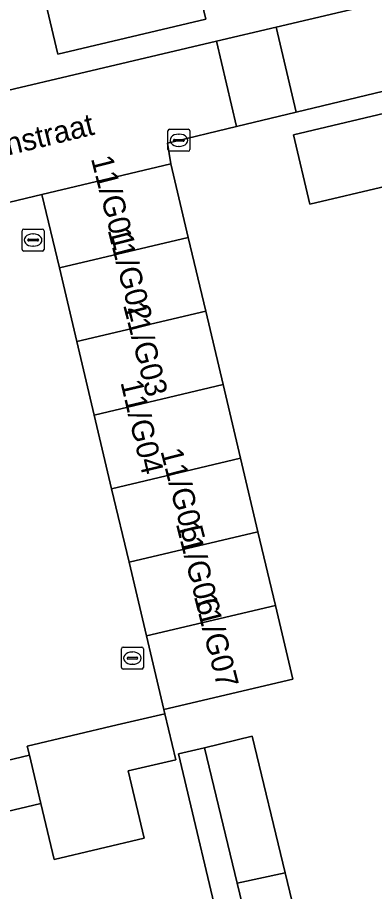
# Model space of a CAD drawing. Extents: x 162082 to 163401, y 388089 to 388636.
# Drawn here: x 163020.09 to 163036.32, y 388130.23 to 388170.02 of the extents above; entities that cross this region are included whole.
import ezdxf

# ---------------------------------------------------------------- set-up
doc = ezdxf.new("R2010")
doc.units = 0
for name, color, linetype in [('IMGEO_Erf', 7, 'Continuous'), ('IMGEO_Kolk', 7, 'Continuous'), ('IMGEO_Openbare_ruimte_label', 7, 'Continuous'), ('IMGEO_Pand', 7, 'Continuous'), ('IMGEO_Pand_nummerreeks', 7, 'Continuous'), ('IMGEO_Rijbaan_lokaal_open', 7, 'Continuous'), ('IMGEO_Voetpad_open', 7, 'Continuous')]:
    doc.layers.add(name, color=color, linetype=linetype)

msp = doc.modelspace()

# ---------------------------------------------------------------- linework, layer by layer
at = {"layer": 'IMGEO_Erf'}
for points in [[(162994.905, 388195.542), (163000, 388174.273), (163002.767, 388162.72), (163013.196, 388165.179), (163029.13, 388168.937), (163031.845, 388169.577), (163049.671, 388173.781), (163041.755, 388206.803)], [(163022.153, 388195.262), (163023.221, 388190.673), (163021.224, 388190.208), (163022.004, 388186.922), (163024.233, 388187.46), (163025.381, 388182.708), (163025.463, 388182.368), (163028.27, 388183.025), (163028.676, 388181.293), (163025.881, 388180.638), (163026.673, 388177.356), (163024.444, 388176.821), (163024.687, 388175.786), (163027.127, 388176.364), (163028.648, 388169.94), (163021.921, 388168.347), (163020.4, 388174.771), (163023.349, 388175.469), (163022.934, 388177.203), (163020.718, 388176.668), (163019.626, 388181.191)], [(163062.369, 388120.565), (163050.593, 388170.008), (163032.757, 388165.711), (163030.045, 388165.058), (163026.912, 388164.303), (163027.064, 388163.356), (163027.856, 388160.006), (163028.648, 388156.656), (163029.44, 388153.306), (163030.232, 388149.955), (163031.024, 388146.605), (163031.816, 388143.255), (163032.608, 388139.905), (163026.744, 388138.518), (163026.79, 388138.328), (163027.287, 388136.232), (163025.118, 388135.719), (163025.843, 388132.657), (163021.75, 388131.689), (163021.147, 388134.239), (163015.911, 388133.001)], [(163036.847, 388162.348), (163033.382, 388161.526), (163032.632, 388164.686), (163045.036, 388167.631)], [(163029.513, 388127.607), (163027.41, 388136.499), (163028.593, 388136.779), (163030.759, 388137.3), (163032.254, 388131.088), (163033.511, 388125.868)]]:
    msp.add_lwpolyline(points, dxfattribs=at)
at = {"layer": 'IMGEO_Kolk'}
for p, q in [((163026.925, 388164.005), (163026.925, 388164.857)), ((163027, 388164.931), (163027.852, 388164.931)), ((163027.413, 388164.711), (163027.438, 388164.711)), ((163027.926, 388164.857), (163027.926, 388164.005)), ((163027.184, 388164.425), (163027.184, 388164.437)), ((163027.622, 388164.388), (163027.224, 388164.388)), ((163027.227, 388164.474), (163027.625, 388164.474)), ((163027.668, 388164.437), (163027.668, 388164.425)), ((163027.852, 388163.931), (163027, 388163.931)), ((163027.436, 388164.151), (163027.411, 388164.151)), ((163020.299, 388159.464), (163020.299, 388160.316)), ((163020.374, 388160.39), (163021.226, 388160.39)), ((163021.3, 388160.316), (163021.3, 388159.464)), ((163020.601, 388159.933), (163020.999, 388159.933)), ((163020.787, 388160.17), (163020.812, 388160.17)), ((163020.558, 388159.884), (163020.558, 388159.896)), ((163020.996, 388159.847), (163020.598, 388159.847)), ((163020.81, 388159.61), (163020.785, 388159.61)), ((163021.042, 388159.896), (163021.042, 388159.884)), ((163021.226, 388159.39), (163020.374, 388159.39)), ((163024.813, 388140.43), (163024.813, 388141.282)), ((163024.888, 388141.356), (163025.74, 388141.356)), ((163025.814, 388141.282), (163025.814, 388140.43)), ((163025.072, 388140.85), (163025.072, 388140.862)), ((163025.51, 388140.813), (163025.112, 388140.813)), ((163025.115, 388140.899), (163025.513, 388140.899)), ((163025.301, 388141.136), (163025.326, 388141.136)), ((163025.556, 388140.862), (163025.556, 388140.85)), ((163025.324, 388140.576), (163025.299, 388140.576)), ((163025.74, 388140.356), (163024.888, 388140.356))]:
    msp.add_line(p, q, dxfattribs=at)
for points in [[(163026.925, 388164.005), (163026.925, 388164.857)], [(163027, 388164.931), (163027.852, 388164.931)], [(163027.926, 388164.857), (163027.926, 388164.005)], [(163027.852, 388163.931), (163027, 388163.931)], [(163020.299, 388159.464), (163020.299, 388160.316)], [(163020.374, 388160.39), (163021.226, 388160.39)], [(163021.3, 388160.316), (163021.3, 388159.464)], [(163021.226, 388159.39), (163020.374, 388159.39)], [(163024.813, 388140.43), (163024.813, 388141.282)], [(163024.888, 388141.356), (163025.74, 388141.356)], [(163025.814, 388141.282), (163025.814, 388140.43)], [(163025.74, 388140.356), (163024.888, 388140.356)]]:
    msp.add_lwpolyline(points, dxfattribs=at)
for centre, radius, start, end in [((163027.002, 388164.855), 0.0765, 91.552, 178.448), ((163027.002, 388164.855), 0.0765, 91.552, 178.448), ((163027.85, 388164.855), 0.0765, 1.552, 88.448), ((163027.85, 388164.855), 0.0765, 1.552, 88.448), ((163027.224, 388164.434), 0.0403, 85.8775, 175.7526), ((163027.221, 388164.424), 0.0366, 178.938, 274.7102), ((163027.625, 388164.431), 0.043, 264.8664, 352.4533), ((163027.629, 388164.436), 0.0386, 1.7309, 96.639), ((163027.002, 388164.007), 0.0765, 181.552, 268.448), ((163027.002, 388164.007), 0.0765, 181.552, 268.448), ((163027.85, 388164.007), 0.0765, 271.552, 358.448), ((163027.85, 388164.007), 0.0765, 271.552, 358.448), ((163020.376, 388160.314), 0.0765, 91.552, 178.448), ((163020.376, 388160.314), 0.0765, 91.552, 178.448), ((163021.224, 388160.314), 0.0765, 1.552, 88.448), ((163021.224, 388160.314), 0.0765, 1.552, 88.448), ((163020.598, 388159.893), 0.0403, 85.8775, 175.7526), ((163021.003, 388159.895), 0.0386, 1.7309, 96.639), ((163020.595, 388159.883), 0.0366, 178.938, 274.7102), ((163020.999, 388159.89), 0.043, 264.8664, 352.4533), ((163020.376, 388159.466), 0.0765, 181.552, 268.448), ((163020.376, 388159.466), 0.0765, 181.552, 268.448), ((163021.224, 388159.466), 0.0765, 271.552, 358.448), ((163021.224, 388159.466), 0.0765, 271.552, 358.448), ((163024.89, 388141.28), 0.0765, 91.552, 178.448), ((163024.89, 388141.28), 0.0765, 91.552, 178.448), ((163025.738, 388141.28), 0.0765, 1.552, 88.448), ((163025.738, 388141.28), 0.0765, 1.552, 88.448), ((163025.112, 388140.859), 0.0403, 85.8775, 175.7526), ((163025.109, 388140.849), 0.0366, 178.938, 274.7102), ((163025.513, 388140.856), 0.043, 264.8664, 352.4533), ((163025.517, 388140.861), 0.0386, 1.7309, 96.639), ((163024.89, 388140.432), 0.0765, 181.552, 268.448), ((163024.89, 388140.432), 0.0765, 181.552, 268.448), ((163025.738, 388140.432), 0.0765, 271.552, 358.448), ((163025.738, 388140.432), 0.0765, 271.552, 358.448)]:
    msp.add_arc(centre, radius, start, end, dxfattribs=at)
for centre, major_axis, ratio, start_param, end_param in [((163027.412, 388164.431), (-0.387, 0.002), 0.722429, 4.712389, 7.853982), ((163027.437, 388164.431), (-0.39, 0.002), 0.717154, 1.570796, 4.712389), ((163020.786, 388159.89), (-0.387, 0.002), 0.722429, 4.712389, 7.853982), ((163020.811, 388159.89), (-0.39, 0.002), 0.717154, 1.570796, 4.712389), ((163025.3, 388140.856), (-0.387, 0.002), 0.722429, 4.712389, 7.853982), ((163025.325, 388140.856), (-0.39, 0.002), 0.717154, 1.570796, 4.712389)]:
    msp.add_ellipse(centre, major_axis=major_axis, ratio=ratio, start_param=start_param, end_param=end_param, dxfattribs=at)
at = {"layer": 'IMGEO_Pand'}
for points in [[(163027.127, 388176.364), (163024.687, 388175.786), (163023.349, 388175.469), (163020.4, 388174.771), (163021.921, 388168.347), (163028.648, 388169.94)], [(163046.614, 388161.152), (163046.564, 388161.362), (163046.071, 388161.245), (163044.668, 388167.157), (163045.123, 388167.265), (163045.036, 388167.631), (163032.632, 388164.686), (163033.382, 388161.526), (163036.847, 388162.348), (163037.614, 388159.12)], [(163027.856, 388160.006), (163027.064, 388163.356), (163021.2, 388161.969), (163021.992, 388158.62)], [(163027.856, 388160.006), (163021.992, 388158.62), (163022.784, 388155.269), (163028.648, 388156.656)], [(163023.576, 388151.919), (163029.44, 388153.306), (163028.648, 388156.656), (163022.784, 388155.269)], [(163029.44, 388153.306), (163023.576, 388151.919), (163024.368, 388148.569), (163030.232, 388149.955)], [(163030.232, 388149.955), (163024.368, 388148.569), (163025.16, 388145.219), (163031.024, 388146.605)], [(163031.816, 388143.255), (163031.024, 388146.605), (163025.16, 388145.219), (163025.952, 388141.869)], [(163031.816, 388143.255), (163025.952, 388141.869), (163026.744, 388138.518), (163032.608, 388139.905)], [(163026.79, 388138.328), (163024.622, 388137.815), (163020.53, 388136.847), (163020.627, 388136.435), (163021.147, 388134.239), (163021.75, 388131.689), (163025.843, 388132.657), (163025.118, 388135.719), (163027.287, 388136.232)], [(163032.254, 388131.088), (163030.759, 388137.3), (163028.593, 388136.779), (163030.078, 388130.611)], [(163020.627, 388136.435), (163019.223, 388136.103), (163015.392, 388135.197), (163015.911, 388133.001), (163021.147, 388134.239)], [(163032.254, 388131.088), (163030.078, 388130.611), (163031.346, 388125.346), (163031.565, 388125.399), (163033.511, 388125.868)]]:
    msp.add_lwpolyline(points, close=True, dxfattribs=at)
at = {"layer": 'IMGEO_Rijbaan_lokaal_open'}
for points in [[(163050.593, 388170.008), (163049.671, 388173.781), (163031.845, 388169.577), (163032.757, 388165.711)], [(163031.845, 388169.577), (163029.13, 388168.937), (163030.045, 388165.058), (163032.757, 388165.711)], [(163026.912, 388164.303), (163030.045, 388165.058), (163029.13, 388168.937), (163013.196, 388165.179), (163013.29, 388161.115), (163013.524, 388160.125), (163021.2, 388161.969), (163027.064, 388163.356)], [(163023.576, 388151.919), (163022.784, 388155.269), (163021.992, 388158.62), (163021.2, 388161.969), (163013.524, 388160.125), (163013.981, 388158.196), (163014.672, 388155.277), (163015.363, 388152.358), (163016.054, 388149.439), (163016.745, 388146.519), (163017.436, 388143.6), (163018.127, 388140.681), (163018.818, 388137.762), (163019.223, 388136.103), (163020.627, 388136.435), (163020.53, 388136.847), (163024.622, 388137.815), (163026.79, 388138.328), (163026.744, 388138.518), (163025.952, 388141.869), (163025.16, 388145.219), (163024.368, 388148.569)]]:
    msp.add_lwpolyline(points, close=True, dxfattribs=at)
at = {"layer": 'IMGEO_Voetpad_open'}
msp.add_lwpolyline([(163031.892, 388124.069), (163031.565, 388125.399), (163031.346, 388125.346), (163030.078, 388130.611), (163028.593, 388136.779), (163027.41, 388136.499), (163029.513, 388127.607), (163030.77, 388122.366), (163031.936, 388117.503), (163032.884, 388113.546), (163034.319, 388113.888), (163033.425, 388117.638)], close=True, dxfattribs=at)

# ---------------------------------------------------------------- texts
at = {"layer": 'IMGEO_Openbare_ruimte_label'}
msp.add_text('Milaanstraat', height=1, rotation=13.6472, dxfattribs=at).set_placement((163016.563, 388162.985))
at = {"layer": 'IMGEO_Pand_nummerreeks'}
for s, rotation, p in [('11/G01', 284.3952, (163023.421, 388163.606)), ('11/G02', 284.3952, (163024.182, 388160.346)), ('11/G03', 284.3952, (163024.883, 388156.937)), ('11/G04', 283.3015, (163024.764, 388153.415)), ('11/G05', 284.3952, (163026.584, 388150.284)), ('11/G06', 284.3952, (163027.283, 388146.972)), ('11/G07', 284.3952, (163028.107, 388143.669))]:
    msp.add_text(s, height=1, rotation=rotation, dxfattribs=at).set_placement(p)

doc.saveas('drawing.dxf')
